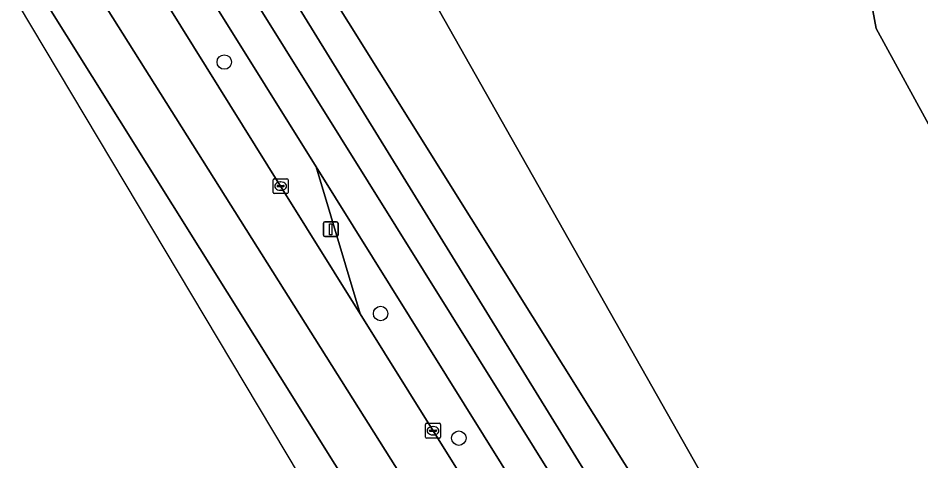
# Model space of a CAD drawing. Extents: x 158835 to 160077, y 386387 to 387778.
# Drawn here: x 159164.1 to 159225.1, y 386661.2 to 386691.1 of the extents above; entities that cross this region are included whole.
import ezdxf

# ---------------------------------------------------------------- set-up
doc = ezdxf.new("R2010")
doc.units = 0
for name, color, linetype in [('IMGEO_Berm_groen', 7, 'Continuous'), ('IMGEO_Boom', 7, 'Continuous'), ('IMGEO_Fietspad_gesloten', 7, 'Continuous'), ('IMGEO_Groenvoorziening', 7, 'Continuous'), ('IMGEO_Kolk', 7, 'Continuous'), ('IMGEO_Lichtmast', 7, 'Continuous'), ('IMGEO_Loofbos', 7, 'Continuous'), ('IMGEO_Rijbaan_regionaal_gesloten', 7, 'Continuous'), ('IMGEO_Waterloop', 7, 'Continuous')]:
    doc.layers.add(name, color=color, linetype=linetype)

msp = doc.modelspace()

# ---------------------------------------------------------------- linework, layer by layer
at = {"layer": 'IMGEO_Berm_groen'}
for points in [[(159219.317, 386633.077), (159182.455, 386692.864), (159183.751, 386693.734), (159180.77, 386698.621), (159180.749, 386698.65), (159180.226, 386699.418), (159179.774, 386700.23), (159179.397, 386701.08), (159179.097, 386701.959), (159178.877, 386702.862), (159178.738, 386703.781), (159178.682, 386704.709), (159178.848, 386705.896), (159179.235, 386707.688), (159179.78, 386709.438), (159180.48, 386711.133), (159181.329, 386712.759), (159182.319, 386714.302), (159213.245, 386737.678), (159230.172, 386750)], [(159178.551, 386698.555), (159180.088, 386696.052), (159178.431, 386695.058), (159202.745, 386656.083)], [(159174.25, 386691.957), (159181.86, 386679.766), (159187.243, 386671.128), (159184.27, 386681.064), (159177.375, 386692.114)], [(159200.586, 386654.914), (159184.27, 386681.064), (159187.243, 386671.128), (159192.163, 386663.234), (159203.017, 386645.855), (159212.816, 386630.184), (159212.948, 386629.976), (159214.359, 386627.371), (159216.006, 386623.671), (159219.009, 386615.649), (159219.878, 386613.309), (159222.398, 386607.673), (159223.378, 386605.792), (159226.911, 386599.431), (159233.96, 386587.187), (159235.681, 386584.197), (159238.851, 386578.829), (159239.908, 386577.097), (159241.609, 386574.556)]]:
    msp.add_lwpolyline(points, dxfattribs=at)
at = {"layer": 'IMGEO_Boom'}
for centre in [(159178.051, 386688.153), (159188.618, 386671.154), (159193.907, 386662.733)]:
    msp.add_circle(centre, 0.489, dxfattribs=at)
at = {"layer": 'IMGEO_Fietspad_gesloten'}
for points in [[(159173.757, 386697.916), (159174.8, 386696.246), (159176.517, 386693.357), (159177.082, 386692.503), (159177.375, 386692.114), (159184.27, 386681.064), (159200.586, 386654.914), (159222.974, 386618.927)], [(159231.872, 386609.903), (159227.505, 386616.352), (159224.678, 386620.804), (159202.745, 386656.083), (159178.431, 386695.058)]]:
    msp.add_lwpolyline(points, dxfattribs=at)
at = {"layer": 'IMGEO_Groenvoorziening'}
msp.add_lwpolyline([(159244.862, 386743.86), (159214.307, 386719.386), (159205.17, 386712.988), (159188.247, 386700.734), (159184.96, 386698.354), (159184.06, 386698.053), (159183.116, 386697.951), (159183.018, 386697.952), (159182.623, 386697.978), (159182.233, 386698.039), (159181.849, 386698.135), (159181.475, 386698.264), (159181.115, 386698.427), (159180.77, 386698.621), (159183.751, 386693.734), (159184.376, 386694.154), (159221.695, 386634.521)], dxfattribs=at)
msp.add_lwpolyline([(159189.433, 386697.216), (159213.546, 386714.892), (159236.72, 386731.556), (159235.967, 386725.737), (159223.312, 386713.763), (159221.602, 386693.237), (159222.115, 386690.414), (159249.819, 386639.784), (159265.309, 386620.118), (159242.054, 386606.568), (159225.166, 386634.107)], close=True, dxfattribs=at)
at = {"layer": 'IMGEO_Kolk'}
for p, q in [((159181.36, 386679.34), (159181.36, 386680.192)), ((159181.435, 386680.266), (159182.287, 386680.266)), ((159181.848, 386680.046), (159181.873, 386680.046)), ((159182.361, 386680.192), (159182.361, 386679.34)), ((159181.619, 386679.76), (159181.619, 386679.772)), ((159182.057, 386679.723), (159181.659, 386679.723)), ((159181.662, 386679.809), (159182.06, 386679.809)), ((159181.871, 386679.486), (159181.846, 386679.486)), ((159182.103, 386679.772), (159182.103, 386679.76)), ((159182.287, 386679.266), (159181.435, 386679.266)), ((159191.663, 386662.809), (159191.663, 386663.661)), ((159191.738, 386663.735), (159192.59, 386663.735)), ((159192.664, 386663.661), (159192.664, 386662.809)), ((159191.922, 386663.229), (159191.922, 386663.241)), ((159192.36, 386663.192), (159191.962, 386663.192)), ((159191.965, 386663.278), (159192.363, 386663.278)), ((159192.174, 386662.955), (159192.149, 386662.955)), ((159192.151, 386663.515), (159192.176, 386663.515)), ((159192.406, 386663.241), (159192.406, 386663.229)), ((159192.59, 386662.735), (159191.738, 386662.735))]:
    msp.add_line(p, q, dxfattribs=at)
for points in [[(159181.36, 386679.34), (159181.36, 386680.192)], [(159181.435, 386680.266), (159182.287, 386680.266)], [(159182.361, 386680.192), (159182.361, 386679.34)], [(159182.287, 386679.266), (159181.435, 386679.266)], [(159191.663, 386662.809), (159191.663, 386663.661)], [(159191.738, 386663.735), (159192.59, 386663.735)], [(159192.664, 386663.661), (159192.664, 386662.809)], [(159192.59, 386662.735), (159191.738, 386662.735)]]:
    msp.add_lwpolyline(points, dxfattribs=at)
for centre, radius, start, end in [((159181.437, 386680.19), 0.0765, 91.55205, 178.44795), ((159181.437, 386680.19), 0.0765, 91.55205, 178.44795), ((159182.285, 386680.19), 0.0765, 1.55205, 88.44795), ((159182.285, 386680.19), 0.0765, 1.55205, 88.44795), ((159181.659, 386679.769), 0.0403, 85.87752, 175.75265), ((159181.656, 386679.759), 0.0366, 178.93798, 274.71019), ((159182.06, 386679.766), 0.043, 264.86636, 352.45326), ((159182.064, 386679.771), 0.0386, 1.73085, 96.63898), ((159181.437, 386679.342), 0.0765, 181.55205, 268.44795), ((159181.437, 386679.342), 0.0765, 181.55205, 268.44795), ((159182.285, 386679.342), 0.0765, 271.55205, 358.44795), ((159182.285, 386679.342), 0.0765, 271.55205, 358.44795), ((159191.74, 386663.659), 0.0765, 91.55205, 178.44795), ((159191.74, 386663.659), 0.0765, 91.55205, 178.44795), ((159192.588, 386663.659), 0.0765, 1.55205, 88.44795), ((159192.588, 386663.659), 0.0765, 1.55205, 88.44795), ((159191.962, 386663.238), 0.0403, 85.87752, 175.75265), ((159191.959, 386663.228), 0.0366, 178.93798, 274.71019), ((159192.363, 386663.235), 0.043, 264.86636, 352.45326), ((159192.367, 386663.24), 0.0386, 1.73085, 96.63898), ((159191.74, 386662.811), 0.0765, 181.55205, 268.44795), ((159191.74, 386662.811), 0.0765, 181.55205, 268.44795), ((159192.588, 386662.811), 0.0765, 271.55205, 358.44795), ((159192.588, 386662.811), 0.0765, 271.55205, 358.44795)]:
    msp.add_arc(centre, radius, start, end, dxfattribs=at)
for centre, major_axis, ratio, start_param, end_param in [((159181.847, 386679.766), (-0.387, 0.002), 0.722429, 4.712389, 7.853982), ((159181.872, 386679.766), (-0.39, 0.002), 0.717154, 1.570796, 4.712389), ((159192.15, 386663.235), (-0.387, 0.002), 0.722429, 4.712389, 7.853982), ((159192.175, 386663.235), (-0.39, 0.002), 0.717154, 1.570796, 4.712389)]:
    msp.add_ellipse(centre, major_axis=major_axis, ratio=ratio, start_param=start_param, end_param=end_param, dxfattribs=at)
at = {"layer": 'IMGEO_Lichtmast'}
for p, q in [((159184.753, 386676.452), (159184.753, 386677.252)), ((159184.753, 386677.252), (159184.753, 386676.452)), ((159184.853, 386677.352), (159185.643, 386677.352)), ((159185.643, 386677.352), (159184.853, 386677.352)), ((159185.743, 386677.252), (159185.743, 386676.452)), ((159185.743, 386676.452), (159185.743, 386677.252)), ((159185.643, 386676.352), (159184.853, 386676.352)), ((159184.853, 386676.352), (159185.643, 386676.352))]:
    msp.add_line(p, q, dxfattribs=at)
msp.add_lwpolyline([(159185.173, 386677.227), (159185.323, 386677.227), (159185.323, 386676.477), (159185.173, 386676.477), (159185.173, 386677.227)], dxfattribs=at)
for centre, start, end in [((159184.853, 386677.252), 90, 180), ((159184.853, 386677.252), 90, 180), ((159185.643, 386677.252), 0, 90), ((159185.643, 386677.252), 360, 90), ((159184.853, 386676.452), 180, 270), ((159184.853, 386676.452), 180, 270), ((159185.643, 386676.452), 270, 0), ((159185.643, 386676.452), 270, 0)]:
    msp.add_arc(centre, 0.1, start, end, dxfattribs=at)
at = {"layer": 'IMGEO_Loofbos'}
msp.add_lwpolyline([(159222.115, 386690.414), (159221.602, 386693.237), (159223.312, 386713.763), (159235.967, 386725.737), (159236.72, 386731.556), (159213.546, 386714.892), (159189.433, 386697.216), (159225.166, 386634.107), (159242.054, 386606.568), (159265.309, 386620.118), (159249.819, 386639.784)], close=True, dxfattribs=at)
at = {"layer": 'IMGEO_Rijbaan_regionaal_gesloten'}
for points in [[(159174.25, 386691.957), (159172.48, 386694.785), (159171.556, 386696.275), (159171.419, 386696.502), (159168.342, 386694.627), (159203.343, 386639.039), (159222.398, 386607.673), (159219.878, 386613.309), (159219.009, 386615.649), (159216.006, 386623.671), (159214.359, 386627.371), (159212.948, 386629.976), (159212.816, 386630.184), (159203.017, 386645.855), (159192.163, 386663.234), (159187.243, 386671.128), (159181.86, 386679.766)], [(159168.342, 386694.627), (159165.539, 386692.92), (159207.253, 386626.278), (159230.609, 386585.166), (159233.96, 386587.187), (159226.911, 386599.431), (159223.378, 386605.792), (159222.398, 386607.673), (159203.343, 386639.039)], [(159229.657, 386584.591), (159230.609, 386585.166), (159207.253, 386626.278), (159165.539, 386692.92), (159164.668, 386692.389), (159164.114, 386692.051), (159196.624, 386637.589), (159216.91, 386605.043)]]:
    msp.add_lwpolyline(points, close=True, dxfattribs=at)
at = {"layer": 'IMGEO_Waterloop'}
msp.add_lwpolyline([(159221.695, 386634.521), (159184.376, 386694.154), (159183.751, 386693.734), (159182.455, 386692.864), (159219.317, 386633.077)], dxfattribs=at)

doc.saveas('drawing.dxf')
